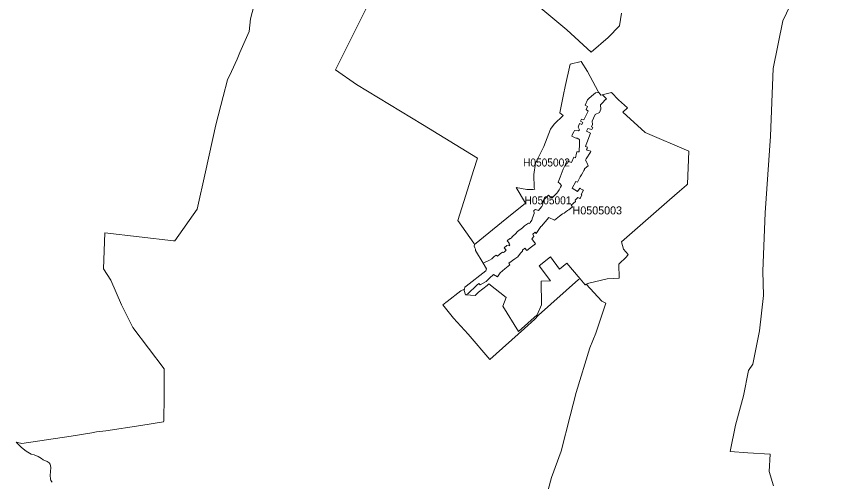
# Model space of a CAD drawing. Extents: x 369010 to 739155, y 6377141 to 6616555.
# Drawn here: x 517890 to 528033, y 6526058 to 6531875 of the extents above; entities that cross this region are included whole.
import ezdxf
from ezdxf.enums import TextEntityAlignment as Align

# ---------------------------------------------------------------- set-up
doc = ezdxf.new("R2010")
doc.units = 0
doc.header["$LTSCALE"] = 40
doc.layers.add('1', color=7, linetype='Continuous', lineweight=13)
doc.layers.add('2', color=7, linetype='Continuous')

msp = doc.modelspace()

# ---------------------------------------------------------------- linework, layer by layer
at = {"layer": '1'}
for points in [[(528033.07, 6534831.04), (527994.5, 6534676.8), (527913.41, 6534313.68), (527796.07, 6533445.94), (527667.97, 6532640.43), (527746.91, 6532277.48), (527610.37, 6532109.66), (527471.68, 6531819.2), (527352.02, 6531222.06), (527315.77, 6530375.35), (527251.06, 6529419.56), (527223.26, 6528688.7), (527231.53, 6528384), (527179.56, 6527944.09), (527094.82, 6527529.01), (527041.04, 6527445.93), (526980.46, 6527133.12), (526878.35, 6526763.22), (526814.3, 6526437.68), (527032.43, 6526418.64), (527311.14, 6526403.08), (527302.53, 6526186.44), (527354.34, 6526007.53)], [(518340.49, 6526050.89), (518323.94, 6526073.9), (518319.47, 6526092.76), (518315.17, 6526135.3), (518324.77, 6526236.75), (518319.97, 6526257.77), (518315.67, 6526276.97), (518302.92, 6526293.02), (518275.94, 6526311.4), (518227.29, 6526333.08), (518207.92, 6526348.47), (518165.22, 6526372.14), (518114.41, 6526393.82), (518078.33, 6526403.91), (518016.1, 6526438.17), (517954.37, 6526487.33), (517890.49, 6526552.87), (517961.98, 6526537.47), (518575.01, 6526626.85), (518834.52, 6526669.88), (518894.1, 6526682.46), (519009.46, 6526694.87), (519446.89, 6526760.57), (519729.9, 6526805.76), (519734.2, 6526820.65), (519741.32, 6527126.83), (519741.32, 6527468.43), (519345.76, 6527986.63), (519204.75, 6528268.31), (519074.83, 6528578.47), (518982.15, 6528718.82), (518997.87, 6529167.99), (519857.5, 6529067.37), (519873.39, 6529066.87), (520149.95, 6529464.08), (520255.21, 6529929.31), (520383.64, 6530516.19), (520477.48, 6530872.85), (520530.77, 6531079.4), (520578.93, 6531184.99), (520650.93, 6531337.42), (520686.84, 6531422.49), (520802.03, 6531684.32), (520817.42, 6531844.19), (520935.76, 6532288.24)], [(520935.76, 6532288.24), (520817.42, 6531844.19), (520802.03, 6531684.32), (520686.84, 6531422.49), (520650.93, 6531337.42), (520578.93, 6531184.99), (520530.77, 6531079.4), (520477.48, 6530872.85), (520383.64, 6530516.19), (520255.21, 6529929.31), (520149.95, 6529464.08), (519873.39, 6529066.87), (519857.5, 6529067.37), (518997.87, 6529167.99), (518982.15, 6528718.82), (519074.83, 6528578.47), (519204.75, 6528268.31), (519345.76, 6527986.63), (519741.32, 6527468.43)], [(524370.46, 6532037.01), (524773.3, 6531703.18), (525077, 6531424.15), (525289.84, 6531609.34), (525429.19, 6531756.31), (525454.51, 6531913.54)], [(525454.51, 6531913.54), (525429.19, 6531756.31), (525289.84, 6531609.34), (525077, 6531424.15), (524773.3, 6531703.18), (524370.46, 6532037.01)], [(527302.53, 6526186.44), (527311.14, 6526403.08), (527032.43, 6526418.64), (526814.3, 6526437.68), (526878.35, 6526763.22), (526980.46, 6527133.12), (527041.04, 6527445.93), (527094.82, 6527529.01), (527179.56, 6527944.09), (527231.53, 6528384), (527223.26, 6528688.7), (527251.06, 6529419.56), (527315.77, 6530375.35), (527352.02, 6531222.06), (527471.68, 6531819.2), (527610.37, 6532109.66)], [(524495.09, 6525804.62), (524578.5, 6526109.65), (524699.15, 6526441.32), (524812.69, 6526880.4), (524886.84, 6527172.51), (525058.3, 6527733.07), (525132.44, 6527913.97), (525257.73, 6528287.35), (525209.07, 6528315.15), (525014.77, 6528525.18), (524999.71, 6528518.06), (524938.64, 6528591.71), (524918.78, 6528584.43), (524415.81, 6528140.38), (524373.44, 6528087.75), (524241.7, 6527970.74), (523809.74, 6527586.93), (523540.79, 6527900.07), (523355.43, 6528102.98), (523223.36, 6528267.49), (523274.33, 6528311.68), (523448.11, 6528441.43), (523492.3, 6528464.77), (523497.1, 6528487.61), (523514.64, 6528501.51), (523757.77, 6528693), (523768.03, 6528720.47), (523726.82, 6528788), (523628.67, 6528949.36), (523631.16, 6528966.08), (523620.56, 6528982.8), (523615.1, 6529000.84), (523617.92, 6529022.85), (523618.41, 6529023.18), (523608.81, 6529041.05), (523407.56, 6529323.4), (523508.35, 6529639.02), (523605.67, 6529945.2), (523654.99, 6530102.43), (522968.64, 6530522.48), (522144.93, 6531021.97), (521878.8, 6531204.52), (522283.62, 6532011.68)], [(522283.62, 6532011.68), (521878.8, 6531204.52), (522144.93, 6531021.97), (522968.64, 6530522.48), (523654.99, 6530102.43), (523605.67, 6529945.2), (523508.35, 6529639.02), (523407.56, 6529323.4), (523608.81, 6529041.05), (523618.41, 6529023.18), (524023.73, 6529349.88), (524253.29, 6529540.38), (524137.6, 6529733.69), (524271.16, 6529711.34), (524349.78, 6529708.37), (524370.46, 6529712.34), (524365, 6529731.87), (524360.7, 6529898.86), (524378.9, 6530037.55), (524485.82, 6530245.76), (524566.59, 6530464.55), (524613.26, 6530525.95), (524724.81, 6530634.86), (524683.76, 6530666.47), (524729.11, 6530897.84), (524751.62, 6530995.66), (524814.51, 6531274.2), (524950.56, 6531309.45), (525031.32, 6531184), (525161.9, 6530933.59)], [(524950.56, 6531309.45), (524814.51, 6531274.2), (524751.62, 6530995.66), (524729.11, 6530897.84), (524683.76, 6530666.47), (524724.81, 6530634.86), (524613.26, 6530525.95), (524566.59, 6530464.55), (524485.82, 6530245.76), (524378.9, 6530037.55), (524360.7, 6529898.86), (524365, 6529731.87), (524370.46, 6529712.34), (524349.78, 6529708.37), (524271.16, 6529711.34), (524137.6, 6529733.69), (524253.29, 6529540.38), (524023.73, 6529349.88), (523618.41, 6529023.18), (523617.92, 6529022.85), (523615.1, 6529000.84), (523620.56, 6528982.8), (523631.16, 6528966.08), (523628.67, 6528949.36), (523726.82, 6528788), (523806.26, 6528824.9), (523835.55, 6528843.28), (523864.35, 6528870.75), (523887.36, 6528889.45), (523905.73, 6528876.87), (523938.5, 6528904.51), (523966.14, 6528925.53), (523982.19, 6528924.37), (523990.96, 6528931.99), (524012.97, 6528950.03), (523987.82, 6528981.47), (524020.75, 6529008.28), (524054.35, 6529005.97), (524061.3, 6529012.09), (524048.56, 6529030.96), (524054.68, 6529036.92), (524027.7, 6529070.18), (524059.48, 6529096.17), (524063.29, 6529091.53), (524086.29, 6529109.24), (524083.65, 6529114.21), (524096.22, 6529125.63), (524130.81, 6529156.08), (524157.29, 6529185.87), (524216.38, 6529232.38), (524244.68, 6529254.39), (524278.28, 6529280.54), (524281.59, 6529281.86), (524291.68, 6529289.97), (524301.12, 6529283.02), (524310.39, 6529290.63), (524315.02, 6529297.25), (524335.71, 6529326.71), (524341, 6529354.85), (524364.01, 6529408.47), (524359.04, 6529448.36), (524378.57, 6529461.27), (524416.8, 6529447.86), (524433.02, 6529467.89), (524458.18, 6529497.84), (524468.61, 6529515.72), (524478.21, 6529578.44), (524542.59, 6529637.03), (524585.62, 6529602.11), (524646.52, 6529665.67), (524659.76, 6529681.06), (524674.66, 6529707.04), (524694.02, 6529737), (524705.44, 6529760.5), (524683.6, 6529784), (524662.41, 6529802.37), (524690.38, 6529863.61), (524727.79, 6529962.41), (524754.76, 6530023.82), (524773.63, 6530069.16), (524828.74, 6530045.66), (524860.19, 6530115.51), (524879.72, 6530107.06), (524892.96, 6530164), (524898.42, 6530182.04), (524924.9, 6530182.04), (524926.89, 6530197.43), (524929.37, 6530268.93), (524930.86, 6530325.03), (524928.54, 6530330), (524925.07, 6530335.29), (524920.93, 6530342.41), (524914.14, 6530344.4), (524901.07, 6530349.36), (524889.82, 6530352.51), (524878.06, 6530356.31), (524874.26, 6530357.47), (524834.87, 6530374.52), (524837.52, 6530393.88), (524857.38, 6530428.64)], [(524857.38, 6530428.64), (524868.63, 6530447.34), (524915.8, 6530440.89), (524931.36, 6530456.28), (524912.49, 6530486.73), (524931.19, 6530533.4), (524949.23, 6530525.13), (524958, 6530521.65), (524972.24, 6530547.97), (524944.27, 6530563.52), (524956.84, 6530590.34), (524982.83, 6530578.75), (525010.47, 6530630.06), (525037.61, 6530687.65), (525013.78, 6530709.83), (525029.5, 6530748.06), (525002.03, 6530762.63), (525029, 6530829.65), (525052.01, 6530852), (525104.8, 6530896.19), (525130.62, 6530918.53), (525164.88, 6530923.83), (525169.35, 6530924.65), (525161.9, 6530933.59), (525031.32, 6531184), (524950.56, 6531309.45)], [(523648.2, 6528514.92), (523535, 6528405.35), (523508.52, 6528393.1), (523626.36, 6528383.67), (523669.89, 6528426.04), (523775.81, 6528511.27), (523796, 6528530.31), (524014.8, 6528361.16), (523971.1, 6528253.59), (524167.72, 6527936.31), (524402.07, 6528144.52), (524457.02, 6528267.65), (524452.88, 6528564.07), (524567.58, 6528566.55), (524427.4, 6528757.71), (524565.92, 6528870.42), (524681.78, 6528714.35), (524773.63, 6528791.14), (524938.64, 6528591.71), (524999.71, 6528518.06), (525048.2, 6528540.9), (525275.44, 6528591.54), (525426.88, 6528601.97), (525423.4, 6528777.57), (525515.92, 6528869.43), (525537.43, 6528896.73), (525480.83, 6528965.25), (525453.85, 6529056.94), (526056.62, 6529579.77), (526178.43, 6529687.18), (526268.46, 6529763.97), (526280.38, 6529778.21), (526295.44, 6530190.31), (525751.1, 6530422.68), (525471.89, 6530675.07), (525531.97, 6530731.18), (525419.26, 6530829.82), (525330.39, 6530922.01), (525214.37, 6530891.88)], [(525169.35, 6530924.65), (525164.88, 6530923.83), (525130.62, 6530918.53), (525104.8, 6530896.19), (525052.01, 6530852), (525029, 6530829.65), (525002.03, 6530762.63), (525029.5, 6530748.06), (525013.78, 6530709.83), (525037.61, 6530687.65), (525010.47, 6530630.06), (524982.83, 6530578.75), (524956.84, 6530590.34), (524944.27, 6530563.52), (524972.24, 6530547.97), (524958, 6530521.65), (524949.23, 6530525.13), (524931.19, 6530533.4), (524912.49, 6530486.73), (524931.36, 6530456.28), (524915.8, 6530440.89), (524868.63, 6530447.34), (524857.38, 6530428.64), (524837.52, 6530393.88), (524834.87, 6530374.52), (524874.26, 6530357.47), (524878.06, 6530356.31), (524889.82, 6530352.51), (524901.07, 6530349.36), (524914.14, 6530344.4), (524920.93, 6530342.41), (524925.07, 6530335.29), (524928.54, 6530330), (524930.86, 6530325.03), (524929.37, 6530268.93), (524926.89, 6530197.43), (524924.9, 6530182.04), (524898.42, 6530182.04), (524892.96, 6530164), (524879.72, 6530107.06), (524860.19, 6530115.51), (524828.74, 6530045.66), (524773.63, 6530069.16), (524754.76, 6530023.82), (524727.79, 6529962.41), (524690.38, 6529863.61), (524662.41, 6529802.37), (524683.6, 6529784), (524705.44, 6529760.5), (524694.02, 6529737), (524674.66, 6529707.04), (524659.76, 6529681.06), (524646.52, 6529665.67), (524585.62, 6529602.11), (524542.59, 6529637.03), (524478.21, 6529578.44), (524468.61, 6529515.72), (524458.18, 6529497.84), (524433.02, 6529467.89), (524416.8, 6529447.86), (524378.57, 6529461.27), (524359.04, 6529448.36), (524364.01, 6529408.47), (524341, 6529354.85), (524335.71, 6529326.71), (524315.02, 6529297.25), (524310.39, 6529290.63), (524301.12, 6529283.02), (524291.68, 6529289.97), (524281.59, 6529281.86), (524278.28, 6529280.54), (524244.68, 6529254.39), (524216.38, 6529232.38), (524157.29, 6529185.87), (524130.81, 6529156.08), (524096.22, 6529125.63), (524083.65, 6529114.21), (524086.29, 6529109.24), (524063.29, 6529091.53), (524059.48, 6529096.17), (524027.7, 6529070.18), (524054.68, 6529036.92), (524048.56, 6529030.96), (524061.3, 6529012.09), (524054.35, 6529005.97), (524020.75, 6529008.28), (523987.82, 6528981.47), (524012.97, 6528950.03), (523990.96, 6528931.99), (523982.19, 6528924.37), (523966.14, 6528925.53), (523938.5, 6528904.51), (523905.73, 6528876.87), (523887.36, 6528889.45), (523864.35, 6528870.75), (523835.55, 6528843.28), (523806.26, 6528824.9), (523726.82, 6528788), (523768.03, 6528720.47), (523757.77, 6528693)], [(525161.9, 6530933.59), (525169.35, 6530924.65), (525188.72, 6530901.32), (525198.65, 6530887.75), (525330.39, 6530922.01), (525419.26, 6530829.82), (525531.97, 6530731.18), (525471.89, 6530675.07), (525751.1, 6530422.68), (526295.44, 6530190.31), (526280.38, 6529778.21), (526268.46, 6529763.97), (526178.43, 6529687.18), (526056.62, 6529579.77), (525453.85, 6529056.94), (525480.83, 6528965.25), (525537.43, 6528896.73), (525515.92, 6528869.43), (525423.4, 6528777.57), (525426.88, 6528601.97), (525275.44, 6528591.54), (525048.2, 6528540.9), (525014.77, 6528525.18), (525209.07, 6528315.15), (525257.73, 6528287.35), (525132.44, 6527913.97), (525058.3, 6527733.07), (524886.84, 6527172.51), (524812.69, 6526880.4), (524699.15, 6526441.32), (524578.5, 6526109.65), (524495.09, 6525804.62)], [(525179.28, 6530673.58), (525196.49, 6530711.65), (525192.52, 6530766.6), (525219.5, 6530792.91), (525252.77, 6530828.99), (525268.82, 6530843.39), (525244.82, 6530863.09), (525224.3, 6530882.62), (525214.37, 6530891.88), (525198.65, 6530887.75), (525188.72, 6530901.32), (525169.35, 6530924.65)], [(525214.37, 6530891.88), (525224.3, 6530882.62), (525244.82, 6530863.09), (525268.82, 6530843.39), (525252.77, 6530828.99), (525219.5, 6530792.91), (525192.52, 6530766.6), (525196.49, 6530711.65), (525179.28, 6530673.58), (525126.65, 6530646.94), (525105.47, 6530600.27), (525089.58, 6530563.69), (525092.23, 6530521.49), (525078.16, 6530494.01), (525095.04, 6530485.08), (525083.62, 6530458.93), (525035.13, 6530471.01), (525018.25, 6530438.4), (525069.55, 6530414.07), (525047.37, 6530357.97), (525029, 6530312.45), (525014.27, 6530272.9), (525006.66, 6530247.74), (525031.32, 6530238.14), (525028.01, 6530229.04), (525024.54, 6530220.1), (525019.74, 6530208.68), (525020.89, 6530202.06), (525027.02, 6530200.57), (525040.92, 6530196.77), (525070.38, 6530187.83), (525069.22, 6530177.4), (525014.44, 6530094.49), (525003.35, 6530077.11), (525023.71, 6530048.64), (525027.51, 6530039.21), (525038.93, 6530007.43), (525020.56, 6529992.2), (524994.58, 6529969.2), (524990.94, 6529959.1), (524984.15, 6529947.35), (524970.25, 6529923.02), (524953.53, 6529892.07), (524940.29, 6529868.08), (524927.72, 6529843.42), (524905.54, 6529799.72), (524884.52, 6529810.15), (524838.84, 6529726.07), (524905.7, 6529686.19), (524924.9, 6529713.16), (524925.73, 6529714.16), (524932.52, 6529726.41), (524938.47, 6529723.1), (524966.61, 6529707.21), (524970.42, 6529705.39), (524982, 6529699.43), (524951.55, 6529649.28), (524959.99, 6529642.66), (524940.79, 6529604.59), (524933.67, 6529597.81), (524926.72, 6529600.79), (524908.85, 6529611.71), (524876.41, 6529578.11), (524878.4, 6529559.91), (524827.75, 6529513.9), (524842.65, 6529494.87), (524796.64, 6529455.97), (524781.41, 6529447.53), (524737.39, 6529412.78), (524719.51, 6529407.48), (524680.95, 6529375.87), (524616.57, 6529325.22), (524545.9, 6529359.48), (524456.69, 6529250.58), (524447.42, 6529248.6), (524390.66, 6529159.39), (524376.59, 6529177.92), (524347.13, 6529152.6), (524358.22, 6529123.14), (524332.89, 6529093.35), (524381.39, 6529029.63), (524330.58, 6528991.4), (524270.83, 6528949.2), (524247.33, 6528976.67), (524216.38, 6528950.03), (524217.54, 6528938.11), (524191.06, 6528916.26), (524161.1, 6528869.59), (524121.88, 6528843.77), (524045.58, 6528788), (524060.14, 6528768.14), (523997.25, 6528717.99), (523940.15, 6528668.17), (523903.91, 6528620.51), (523857.4, 6528647.98), (523803.94, 6528601.81), (523763.56, 6528560.76), (523687.26, 6528519.55), (523673.03, 6528534.94), (523648.2, 6528514.92)], [(523757.77, 6528693), (523514.64, 6528501.51), (523497.1, 6528487.61), (523492.3, 6528464.77), (523488.49, 6528447.39), (523505.21, 6528393.44), (523508.52, 6528393.1), (523535, 6528405.35), (523648.2, 6528514.92), (523673.03, 6528534.94), (523687.26, 6528519.55), (523763.56, 6528560.76), (523803.94, 6528601.81), (523857.4, 6528647.98), (523903.91, 6528620.51), (523940.15, 6528668.17), (523997.25, 6528717.99), (524060.14, 6528768.14), (524045.58, 6528788), (524121.88, 6528843.77), (524161.1, 6528869.59), (524191.06, 6528916.26), (524217.54, 6528938.11), (524216.38, 6528950.03), (524247.33, 6528976.67), (524270.83, 6528949.2), (524330.58, 6528991.4), (524381.39, 6529029.63), (524332.89, 6529093.35), (524358.22, 6529123.14), (524347.13, 6529152.6), (524376.59, 6529177.92), (524390.66, 6529159.39), (524447.42, 6529248.6), (524456.69, 6529250.58), (524545.9, 6529359.48), (524616.57, 6529325.22), (524680.95, 6529375.87), (524719.51, 6529407.48), (524737.39, 6529412.78), (524781.41, 6529447.53), (524796.64, 6529455.97), (524842.65, 6529494.87), (524827.75, 6529513.9), (524878.4, 6529559.91), (524876.41, 6529578.11), (524908.85, 6529611.71), (524926.72, 6529600.79), (524933.67, 6529597.81), (524940.79, 6529604.59), (524959.99, 6529642.66), (524951.55, 6529649.28), (524982, 6529699.43), (524970.42, 6529705.39), (524966.61, 6529707.21), (524938.47, 6529723.1), (524932.52, 6529726.41), (524925.73, 6529714.16), (524924.9, 6529713.16), (524905.7, 6529686.19), (524838.84, 6529726.07), (524884.52, 6529810.15), (524905.54, 6529799.72), (524927.72, 6529843.42), (524940.29, 6529868.08), (524953.53, 6529892.07), (524970.25, 6529923.02), (524984.15, 6529947.35), (524990.94, 6529959.1), (524994.58, 6529969.2), (525020.56, 6529992.2), (525038.93, 6530007.43), (525027.51, 6530039.21), (525023.71, 6530048.64), (525003.35, 6530077.11), (525014.44, 6530094.49), (525069.22, 6530177.4), (525070.38, 6530187.83), (525040.92, 6530196.77), (525027.02, 6530200.57), (525020.89, 6530202.06), (525019.74, 6530208.68), (525024.54, 6530220.1), (525028.01, 6530229.04), (525031.32, 6530238.14), (525006.66, 6530247.74), (525014.27, 6530272.9), (525029, 6530312.45), (525047.37, 6530357.97), (525069.55, 6530414.07), (525018.25, 6530438.4), (525035.13, 6530471.01), (525083.62, 6530458.93), (525095.04, 6530485.08), (525078.16, 6530494.01), (525092.23, 6530521.49), (525089.58, 6530563.69), (525105.47, 6530600.27), (525126.65, 6530646.94), (525179.28, 6530673.58)], [(519741.32, 6527468.43), (519741.32, 6527126.83), (519734.2, 6526820.65), (519729.9, 6526805.76), (519446.89, 6526760.57), (519009.46, 6526694.87), (518894.1, 6526682.46), (518834.52, 6526669.88), (518575.01, 6526626.85), (517961.98, 6526537.47), (517890.49, 6526552.87), (517954.37, 6526487.33), (518016.1, 6526438.17), (518078.33, 6526403.91), (518114.41, 6526393.82), (518165.22, 6526372.14), (518207.92, 6526348.47), (518227.29, 6526333.08), (518275.94, 6526311.4), (518302.92, 6526293.02), (518315.67, 6526276.97), (518319.97, 6526257.77), (518324.77, 6526236.75), (518315.17, 6526135.3), (518319.47, 6526092.76), (518323.94, 6526073.9), (518340.49, 6526050.89)], [(527354.34, 6526007.53), (527302.53, 6526186.44)]]:
    msp.add_lwpolyline(points, dxfattribs=at)
msp.add_lwpolyline([(523508.52, 6528393.1), (523505.21, 6528393.44), (523488.49, 6528447.39), (523492.3, 6528464.77), (523448.11, 6528441.43), (523274.33, 6528311.68), (523223.36, 6528267.49), (523355.43, 6528102.98), (523540.79, 6527900.07), (523809.74, 6527586.93), (524241.7, 6527970.74), (524373.44, 6528087.75), (524415.81, 6528140.38), (524918.78, 6528584.43), (524938.64, 6528591.71), (524773.63, 6528791.14), (524681.78, 6528714.35), (524565.92, 6528870.42), (524427.4, 6528757.71), (524567.58, 6528566.55), (524452.88, 6528564.07), (524457.02, 6528267.65), (524402.07, 6528144.52), (524167.72, 6527936.31), (523971.1, 6528253.59), (524014.8, 6528361.16), (523796, 6528530.31), (523775.81, 6528511.27), (523669.89, 6528426.04), (523626.36, 6528383.67)], close=True, dxfattribs=at)

# ---------------------------------------------------------------- texts
at = {"layer": '2', "width": 0.95}
for s, p in [('H0505002', (524517.58, 6529997.39)), ('H0505001', (524536.61, 6529524.42))]:
    msp.add_text(s, height=100, dxfattribs=at).set_placement(p, align=Align.CENTER)
at = {"layer": '2'}
msp.add_text('H0505003', height=100, dxfattribs=at).set_placement((525152.78, 6529398.61), align=Align.CENTER)

doc.saveas('drawing.dxf')
